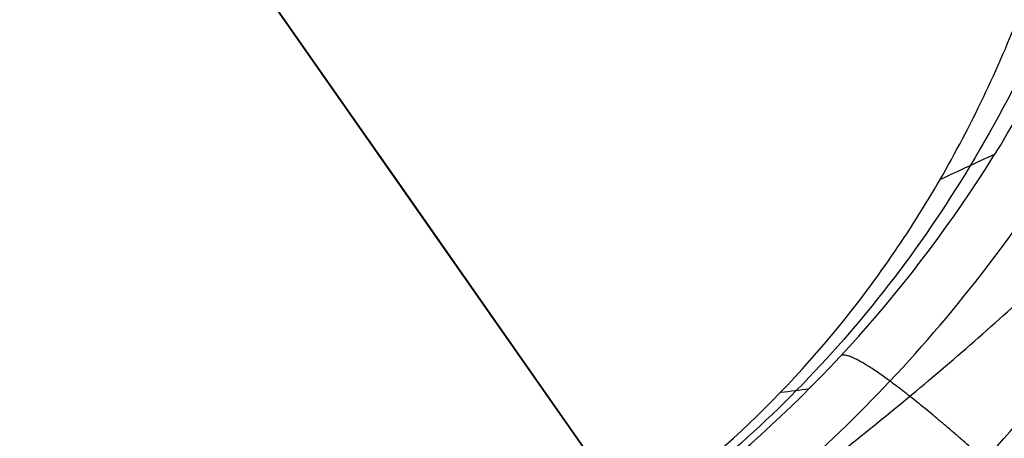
# Model space of a CAD drawing. Header units: millimetres. Extents: x -1437 to 1444, y -1373 to 1332.
# Tile 576 of 656: x 778.27 to 780.049, y -369.191 to -368.435. Entities that reach past the tile are written whole.
import ezdxf

# ---------------------------------------------------------------- set-up
doc = ezdxf.new("R2010")
doc.units = ezdxf.units.MM
doc.layers.add('Default', color=7, linetype='Continuous', true_color=0x000000)

msp = doc.modelspace()

# ---------------------------------------------------------------- linework, layer by layer
at = {"layer": 'Default'}
msp.add_line((1184.257236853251, -947.5630606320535, -1.38555742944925), (668.0384441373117, -210.3262207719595, -1.385557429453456), dxfattribs=at)
for points, degree, knots in [([(131.7520007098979, -2.218138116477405, 715.1900953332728), (131.7517039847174, -2.217921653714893, 712.0216694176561), (132.0220112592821, -2.415107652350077, 705.5161072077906), (133.700145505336, -3.639261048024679, 692.8089584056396), (137.9963265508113, -6.773134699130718, 677.4504775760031), (146.2518843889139, -12.79496183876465, 660.6265163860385), (157.296837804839, -20.85112342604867, 645.2932353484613), (170.8561486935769, -30.7408291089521, 631.3410762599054), (186.7038585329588, -42.29909004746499, 618.6587211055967), (204.6323159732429, -55.37426993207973, 607.1599704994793), (224.4335839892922, -69.81452340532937, 596.778449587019), (245.9042859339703, -85.47132968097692, 587.4554343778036), (268.8334129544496, -102.1906011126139, 579.1409255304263), (293.0114835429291, -119.8193629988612, 571.7862214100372), (318.2229802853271, -138.2002389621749, 565.3459172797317), (344.2553605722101, -157.1780214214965, 559.7728563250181), (380.2611216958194, -183.4240508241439, 553.3557773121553), (425.9846705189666, -216.7485574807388, 547.3694630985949), (480.2545371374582, -256.2914921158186, 543.0033075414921), (547.9679961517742, -305.6124660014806, 540.4049736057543), (611.784263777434, -352.0651003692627, 541.6877843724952), (671.4556014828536, -395.4545450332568, 546.8357026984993), (711.4410436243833, -424.5039139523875, 552.0963732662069), (748.0275865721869, -451.0544841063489, 558.6850582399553), (781.0755254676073, -475.0027535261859, 566.4055843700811), (810.4529019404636, -496.2509576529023, 575.061065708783), (832.4924511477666, -512.1509571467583, 583.1547443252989), (848.142695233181, -523.4095561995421, 590.0145564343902), (861.3451816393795, -532.8852957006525, 596.5221266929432), (875.5457376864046, -543.0359773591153, 604.8246694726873), (889.7822052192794, -553.1370869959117, 615.5394072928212), (900.8052621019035, -560.8784537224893, 626.3937933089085), (909.0506139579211, -566.5833358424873, 637.2926402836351), (914.8769066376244, -570.5205543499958, 648.0767802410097), (918.6306163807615, -572.9536763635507, 658.4703191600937), (920.7605244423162, -574.2222229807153, 668.1608291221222), (921.6155293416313, -574.6269502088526, 675.6583602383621), (921.9574115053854, -574.716752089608, 681.2146769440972), (922.1467318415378, -574.7050275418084, 686.4963729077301), (922.3050510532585, -574.642294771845, 693.0818184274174), (922.4648578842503, -574.5965524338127, 699.2136901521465), (922.5840356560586, -574.5515760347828, 703.5190835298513), (922.702183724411, -574.5034498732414, 707.2405269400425), (922.837045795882, -574.4410739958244, 710.8035509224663), (923.0872522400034, -574.3031981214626, 714.1149447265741), (923.3390258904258, -574.1579140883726, 716.2678422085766), (923.7024182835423, -573.9418683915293, 717.9287636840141), (924.2038480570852, -573.6429660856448, 719.1767103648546), (924.5986121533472, -573.413662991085, 719.9308557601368), (925.0383313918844, -573.1704870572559, 720.5929309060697), (925.6035531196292, -572.8815171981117, 721.2797663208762), (926.1821537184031, -572.6277671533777, 721.8002292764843), (926.6845728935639, -572.4918910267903, 722.1163492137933), (926.9332192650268, -572.4691842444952, 722.22855847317), (927.0058583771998, -572.4973404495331, 722.2396090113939), (926.9496794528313, -572.4578455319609, 722.2391317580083), (926.9727461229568, -572.4737982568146, 722.2407686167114), (927.0327339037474, -572.7885945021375, 722.076310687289), (926.9872433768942, -573.49040932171, 721.4970016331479), (926.8029513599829, -574.4450252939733, 720.2669890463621), (926.6140686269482, -575.1864816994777, 718.7410940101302), (926.465999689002, -575.7393625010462, 717.0546215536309), (926.3677368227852, -576.1062777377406, 715.1537069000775), (926.2952959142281, -576.3767717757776, 711.6194244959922), (926.2409361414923, -576.5797516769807, 705.6818946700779), (926.1974497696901, -576.7421301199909, 695.5305340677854), (926.153723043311, -576.905406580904, 669.6116377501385), (926.1428664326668, -576.9459463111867, 619.8719052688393), (926.1432286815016, -576.94459409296, 575.422816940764), (926.1432127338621, -576.9446536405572, 548.6144425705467)], 3, [0, 0, 0, 0, 9.388442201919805, 19.25512239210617, 38.03574428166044, 57.17843237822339, 77.31680741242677, 98.86539763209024, 122.0388003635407, 146.9159871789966, 173.4657413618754, 201.5966451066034, 231.1613037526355, 261.9872558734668, 293.8720136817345, 326.6022322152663, 359.9477944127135, 428.7861398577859, 497.1074358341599, 561.6566341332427, 680.0496786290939, 733.6395925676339, 783.3316339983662, 829.0004526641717, 870.5192212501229, 907.7632656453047, 940.6160900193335, 955.3633666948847, 968.9803796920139, 992.9340835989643, 1013.030376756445, 1029.9187314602, 1044.236715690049, 1056.78837615, 1067.808699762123, 1077.492048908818, 1086.225565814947, 1090.12584174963, 1094.026117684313, 1101.968393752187, 1109.910669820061, 1112.415567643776, 1114.920465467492, 1121.12979194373, 1123.174000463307, 1125.218208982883, 1128.030750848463, 1129.176917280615, 1130.323083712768, 1131.30349002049, 1132.283896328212, 1133.855097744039, 1134.468084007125, 1134.964815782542, 1135.358592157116, 1135.705934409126, 1136.102034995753, 1136.607468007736, 1138.013637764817, 1139.970894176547, 1142.520160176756, 1144.044662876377, 1146.007875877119, 1149.328219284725, 1154.965423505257, 1163.988959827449, 1179.845509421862, 1232.782354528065, 1313.202701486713, 1313.202701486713, 1313.202701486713, 1313.202701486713]), ([(129.7520007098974, -4.218138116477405, 715.1900953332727), (129.7517001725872, -4.217917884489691, 712.0067866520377), (130.0232944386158, -4.416040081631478, 705.4695647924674), (131.7098732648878, -5.646345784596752, 692.6978061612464), (136.0282420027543, -8.796389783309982, 677.2609584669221), (144.32126306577, -14.84551952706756, 660.3622510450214), (155.4057837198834, -22.93051138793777, 644.9752323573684), (169.0016528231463, -32.8468461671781, 630.9861865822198), (184.8811447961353, -44.42824685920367, 618.2788270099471), (202.8365474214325, -57.52303346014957, 606.763045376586), (222.6604958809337, -71.97977862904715, 596.3697823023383), (244.1503317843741, -87.65048605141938, 587.0385490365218), (267.0957075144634, -104.3815509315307, 578.7182042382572), (291.287702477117, -122.0204082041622, 571.3593000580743), (316.511250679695, -140.4100112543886, 564.9159404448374), (342.5541764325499, -159.3954206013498, 559.3406364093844), (378.5725343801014, -185.6505485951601, 552.9213284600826), (424.30924875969, -218.9845448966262, 546.9333302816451), (478.5922892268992, -258.5369538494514, 542.5661305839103), (546.3210637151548, -307.8689286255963, 539.9672092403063), (610.1537138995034, -354.3333443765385, 541.2502721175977), (669.8433444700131, -397.7359571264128, 546.3997378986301), (709.8429370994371, -426.7955176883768, 551.6622434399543), (746.4448272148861, -453.3571449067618, 558.2536547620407), (779.5098228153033, -477.317703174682, 565.978109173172), (808.906710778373, -498.5799578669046, 574.639251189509), (830.9662022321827, -514.4943007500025, 582.7401125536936), (846.635654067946, -525.76668654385, 589.6082707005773), (859.8586484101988, -535.2571182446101, 596.1259178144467), (874.087988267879, -545.4283575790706, 604.4449022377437), (888.3658262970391, -555.5588136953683, 615.19007749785), (899.4341192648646, -563.3319586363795, 626.0880132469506), (907.7249939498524, -569.0683592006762, 637.0458362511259), (913.5911784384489, -573.0325584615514, 647.902729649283), (917.3731464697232, -575.4840012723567, 658.3742087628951), (919.5182841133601, -576.7615861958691, 668.1350486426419), (920.3781501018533, -577.1685425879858, 675.6777422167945), (920.7214181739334, -577.2586810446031, 681.2575927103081), (920.9112031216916, -577.2468947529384, 686.5535594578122), (921.0692927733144, -577.184209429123, 693.1315945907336), (921.2292345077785, -577.1384315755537, 699.267615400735), (921.3486406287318, -577.093388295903, 703.5835412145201), (921.4677477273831, -577.0448001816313, 707.325488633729), (921.6026305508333, -576.9826146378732, 710.9179336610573), (921.8624584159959, -576.8394654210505, 714.360661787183), (922.130259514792, -576.6850706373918, 716.6747345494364), (922.5601821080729, -576.4295751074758, 718.6829487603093), (923.2041138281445, -576.0457326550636, 720.2908699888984), (923.7032351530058, -575.7557805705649, 721.242543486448), (924.2557788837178, -575.450496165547, 722.0737596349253), (924.9503109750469, -575.0946277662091, 722.918856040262), (925.6488736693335, -574.7914827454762, 723.5398274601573), (926.1612769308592, -574.6575269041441, 723.8578103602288), (926.320487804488, -574.6464946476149, 723.9220977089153), (925.9873820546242, -574.6820298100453, 723.782963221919), (925.1643568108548, -574.0557235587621, 723.8002244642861), (925.1217357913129, -573.7509350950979, 723.9490873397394), (925.1775132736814, -574.028911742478, 723.8155376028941), (925.1280689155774, -574.9231790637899, 723.0852839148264), (924.89354144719, -576.1174076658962, 721.5400928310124), (924.6654247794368, -577.0155116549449, 719.680228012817), (924.4921364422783, -577.6616853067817, 717.7160074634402), (924.3734308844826, -578.1051332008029, 715.3977981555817), (924.3010428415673, -578.3753651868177, 711.7363696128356), (924.2454951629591, -578.5827994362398, 705.7336815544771), (924.202146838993, -578.744651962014, 695.5537205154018), (924.158316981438, -578.9083065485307, 669.6146980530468), (924.1474988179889, -578.9486847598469, 619.8726913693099), (924.1478450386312, -578.9473783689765, 575.4226967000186), (924.1478321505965, -578.9474180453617, 548.6144425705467)], 3, [0, 0, 0, 0, 9.388442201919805, 19.25512239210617, 38.03574428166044, 57.17843237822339, 77.31680741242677, 98.86539763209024, 122.0388003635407, 146.9159871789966, 173.4657413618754, 201.5966451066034, 231.1613037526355, 261.9872558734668, 293.8720136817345, 326.6022322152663, 359.9477944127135, 428.7861398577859, 497.1074358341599, 561.6566341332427, 680.0496786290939, 733.6395925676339, 783.3316339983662, 829.0004526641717, 870.5192212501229, 907.7632656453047, 940.6160900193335, 955.3633666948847, 968.9803796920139, 992.9340835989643, 1013.030376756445, 1029.9187314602, 1044.236715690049, 1056.78837615, 1067.808699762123, 1077.492048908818, 1086.225565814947, 1090.12584174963, 1094.026117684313, 1101.968393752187, 1109.910669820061, 1112.415567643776, 1114.920465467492, 1121.12979194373, 1123.174000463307, 1125.218208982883, 1128.030750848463, 1129.176917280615, 1130.323083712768, 1131.30349002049, 1132.283896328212, 1133.855097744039, 1134.468084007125, 1134.964815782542, 1135.358592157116, 1135.705934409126, 1136.102034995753, 1136.607468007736, 1138.013637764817, 1139.970894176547, 1142.520160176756, 1144.044662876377, 1146.007875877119, 1149.328219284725, 1154.965423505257, 1163.988959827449, 1179.845509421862, 1232.782354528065, 1313.202701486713, 1313.202701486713, 1313.202701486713, 1313.202701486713]), ([(133.7520007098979, -4.218138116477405, 715.1900953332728), (133.7517283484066, -4.217939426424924, 712.1168207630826), (134.0138073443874, -4.409122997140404, 705.8136616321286), (135.6379587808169, -5.593897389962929, 693.5195271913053), (139.7923249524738, -8.624323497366, 678.6619148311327), (147.8084972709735, -14.47153676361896, 662.3155571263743), (158.600698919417, -22.34334247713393, 647.3255363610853), (171.9265655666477, -32.06278250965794, 633.6089109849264), (187.571420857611, -43.47309565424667, 621.0861440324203), (205.3279926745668, -56.42292054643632, 609.6960301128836), (224.984680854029, -70.75773864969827, 599.3893560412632), (246.3335158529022, -86.32567825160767, 590.1186776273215), (269.1592631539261, -102.9695689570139, 581.8412937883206), (293.248859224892, -120.5338230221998, 574.5132711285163), (318.3839063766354, -138.8589630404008, 568.0923440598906), (344.3495241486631, -157.7880761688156, 562.5334779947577), (380.2757311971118, -183.9761168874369, 556.1304668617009), (425.9165385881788, -217.2403219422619, 550.1547189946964), (480.1043303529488, -256.7234567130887, 545.7950447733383), (547.7236501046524, -305.9758649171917, 543.2003020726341), (611.440279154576, -352.355969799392, 544.4815255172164), (671.0022614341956, -395.6658982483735, 549.6201627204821), (710.9041121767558, -424.6545377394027, 554.8699737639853), (747.4011652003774, -451.1401638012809, 561.4427384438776), (780.3510335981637, -475.017361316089, 569.1406519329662), (809.6178681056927, -496.1856023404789, 577.7640303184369), (831.5461472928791, -512.0053087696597, 585.8175944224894), (847.0905032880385, -523.187722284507, 592.6313775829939), (860.1810035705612, -532.5830819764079, 599.0839138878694), (874.2245647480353, -542.6214759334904, 607.2967818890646), (888.2349621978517, -552.562063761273, 617.8452111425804), (899.0104221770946, -560.1293767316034, 628.4612572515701), (907.0060591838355, -565.6612806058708, 639.0366508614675), (912.6128721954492, -569.4499981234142, 649.4206319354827), (916.2103924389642, -571.7818220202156, 659.3836355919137), (918.255441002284, -572.9999830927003, 668.6827992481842), (919.082866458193, -573.3920317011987, 675.9253045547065), (919.4166249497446, -573.479851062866, 681.3443146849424), (919.6030372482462, -573.4684795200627, 686.5379386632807), (919.762062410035, -573.4057091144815, 693.1430111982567), (919.9216148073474, -573.359982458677, 699.2672362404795), (920.0409564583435, -573.3149731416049, 703.5795231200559), (920.1596480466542, -573.2665777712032, 707.3121066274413), (920.2944684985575, -573.2043449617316, 710.891868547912), (920.5505836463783, -573.0632346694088, 714.2844991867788), (920.8126373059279, -572.9120934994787, 716.5395656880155), (921.2180912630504, -572.6711426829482, 718.422587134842), (921.8151504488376, -572.3151492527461, 719.9137365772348), (922.2928133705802, -572.0378736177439, 720.8260238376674), (922.8368176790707, -571.7360861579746, 721.6486768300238), (923.5729716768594, -571.3626084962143, 722.5387221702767), (924.3585397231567, -571.0072089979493, 723.2678032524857), (925.3235739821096, -570.7358615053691, 723.8872308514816), (926.0718431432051, -570.6463888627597, 724.2501335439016), (927.214497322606, -570.7289505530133, 724.6186746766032), (928.6631711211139, -571.8330683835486, 724.5888002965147), (929.039379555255, -572.8784173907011, 724.175791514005), (929.1955610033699, -573.9405415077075, 723.5650565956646), (929.0919759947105, -575.0302410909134, 722.6130462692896), (928.8635198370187, -576.2354695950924, 721.0449074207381), (928.6453507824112, -577.0800165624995, 719.2847343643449), (928.4830088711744, -577.6889242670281, 717.4336764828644), (928.3729537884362, -578.0992479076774, 715.2941967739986), (928.3005586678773, -578.369767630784, 711.6865126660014), (928.2455113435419, -578.5752492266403, 705.7116733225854), (928.2021058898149, -578.7373463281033, 695.5438444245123), (928.1583192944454, -578.9008388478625, 669.6133994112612), (928.147484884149, -578.9412978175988, 619.8723550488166), (928.1478377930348, -578.9399789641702, 575.4227482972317), (928.147823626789, -578.9400320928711, 548.6144425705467)], 3, [0, 0, 0, 0, 9.388442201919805, 19.25512239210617, 38.03574428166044, 57.17843237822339, 77.31680741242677, 98.86539763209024, 122.0388003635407, 146.9159871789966, 173.4657413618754, 201.5966451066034, 231.1613037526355, 261.9872558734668, 293.8720136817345, 326.6022322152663, 359.9477944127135, 428.7861398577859, 497.1074358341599, 561.6566341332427, 680.0496786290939, 733.6395925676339, 783.3316339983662, 829.0004526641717, 870.5192212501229, 907.7632656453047, 940.6160900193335, 955.3633666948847, 968.9803796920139, 992.9340835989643, 1013.030376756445, 1029.9187314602, 1044.236715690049, 1056.78837615, 1067.808699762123, 1077.492048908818, 1086.225565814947, 1090.12584174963, 1094.026117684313, 1101.968393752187, 1109.910669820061, 1112.415567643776, 1114.920465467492, 1121.12979194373, 1123.174000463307, 1125.218208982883, 1128.030750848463, 1129.176917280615, 1130.323083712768, 1131.30349002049, 1132.283896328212, 1133.855097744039, 1134.468084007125, 1134.964815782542, 1135.358592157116, 1135.705934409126, 1136.102034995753, 1136.607468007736, 1138.013637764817, 1139.970894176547, 1142.520160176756, 1144.044662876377, 1146.007875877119, 1149.328219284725, 1154.965423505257, 1163.988959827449, 1179.845509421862, 1232.782354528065, 1313.202701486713, 1313.202701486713, 1313.202701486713, 1313.202701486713]), ([(131.7520007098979, -6.218138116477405, 715.1900953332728), (131.7517245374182, -6.217936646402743, 712.1019379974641), (132.0150905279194, -6.410059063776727, 705.7671192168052), (133.6476865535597, -7.600993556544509, 693.4083749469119), (137.8242404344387, -10.64760459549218, 678.4723957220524), (145.8778760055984, -16.52214450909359, 662.051291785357), (156.7096449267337, -24.42281039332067, 647.0075333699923), (170.0720698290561, -34.16891467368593, 633.2540213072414), (185.7487072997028, -45.60240749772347, 620.7062499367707), (203.5322243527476, -58.5718833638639, 609.29910498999), (223.2115930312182, -72.92324130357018, 598.9806887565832), (244.5795620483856, -88.5051336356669, 589.7017922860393), (267.4215581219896, -105.1608723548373, 581.4185724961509), (291.5250786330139, -122.7352788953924, 574.0863497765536), (316.6721773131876, -141.0692051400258, 567.6623672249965), (342.6483406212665, -160.0060058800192, 562.1012580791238), (378.5871445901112, -186.2032287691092, 555.6960180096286), (424.2411176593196, -219.4770289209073, 549.7185861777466), (478.4420834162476, -258.9697623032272, 545.3578678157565), (546.0767188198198, -308.2333255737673, 542.7625377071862), (609.8097305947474, -354.6253559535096, 544.044013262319), (669.3900058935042, -397.9485859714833, 549.1841979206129), (709.3060072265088, -426.9475059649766, 554.4358439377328), (745.8184075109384, -453.4442698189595, 561.0113349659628), (778.7853326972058, -477.3338285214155, 568.713176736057), (808.0716787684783, -498.5161838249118, 577.3422157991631), (830.0199002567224, -514.3502809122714, 585.402962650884), (845.583464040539, -525.54651436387, 592.2250918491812), (858.6944722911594, -534.9565940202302, 598.6877050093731), (872.7668173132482, -545.01557508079, 606.9170146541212), (886.8185852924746, -554.9855380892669, 617.4958813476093), (897.6392813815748, -562.5846506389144, 628.1554771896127), (905.6804412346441, -568.1480879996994, 638.7898468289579), (911.3271460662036, -571.9637958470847, 649.2465813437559), (914.9529246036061, -574.3139455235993, 659.2875251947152), (917.013202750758, -575.5411464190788, 668.6570187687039), (917.8454892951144, -575.9354235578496, 675.9446865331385), (918.1806336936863, -576.0235783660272, 681.3872304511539), (918.3675106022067, -576.0121437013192, 686.5951252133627), (918.5263062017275, -575.9494188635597, 693.192787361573), (918.6859935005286, -575.9036549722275, 699.3211614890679), (918.8055634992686, -575.8585775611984, 703.6439808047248), (918.9252141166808, -575.8097191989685, 707.3970683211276), (919.0600553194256, -575.7476757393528, 711.006251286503), (919.3257918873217, -575.6012912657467, 714.5302162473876), (919.6038729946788, -575.4410388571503, 716.9464580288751), (920.0758571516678, -575.1606379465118, 719.176772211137), (920.8154182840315, -574.719704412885, 721.0278962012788), (921.3974384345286, -574.381779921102, 722.1377115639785), (922.054267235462, -574.017884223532, 723.129505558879), (922.9197315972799, -573.5775084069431, 724.1778118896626), (923.8252617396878, -573.1727144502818, 725.0074014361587), (924.8002800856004, -572.903287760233, 725.6286919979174), (925.4591137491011, -572.8254898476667, 725.9436727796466), (926.1960230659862, -572.9154300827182, 726.1620288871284), (926.8778505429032, -573.4327346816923, 726.149893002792), (927.1883712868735, -574.1573420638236, 725.8841102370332), (927.3403424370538, -575.1826470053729, 725.3042835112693), (927.2328035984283, -576.4648002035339, 724.2013285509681), (926.9541119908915, -577.909642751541, 722.3180112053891), (926.6967090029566, -578.9108385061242, 720.2238683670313), (926.5091476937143, -579.6130401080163, 718.0950623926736), (926.378649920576, -580.0998974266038, 715.5382880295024), (926.306307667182, -580.370156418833, 711.8034577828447), (926.2500724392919, -580.5800943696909, 705.7634602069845), (926.20680503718, -580.7416688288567, 695.5670308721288), (926.1629153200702, -580.9055476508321, 669.6164597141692), (926.1521193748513, -580.9458605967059, 619.8731411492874), (926.1524562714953, -580.9446013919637, 575.4226280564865), (926.1524451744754, -580.9446429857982, 548.6144425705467)], 3, [0, 0, 0, 0, 9.388442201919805, 19.25512239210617, 38.03574428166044, 57.17843237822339, 77.31680741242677, 98.86539763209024, 122.0388003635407, 146.9159871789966, 173.4657413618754, 201.5966451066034, 231.1613037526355, 261.9872558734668, 293.8720136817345, 326.6022322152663, 359.9477944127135, 428.7861398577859, 497.1074358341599, 561.6566341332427, 680.0496786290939, 733.6395925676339, 783.3316339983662, 829.0004526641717, 870.5192212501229, 907.7632656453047, 940.6160900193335, 955.3633666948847, 968.9803796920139, 992.9340835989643, 1013.030376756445, 1029.9187314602, 1044.236715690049, 1056.78837615, 1067.808699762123, 1077.492048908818, 1086.225565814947, 1090.12584174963, 1094.026117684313, 1101.968393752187, 1109.910669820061, 1112.415567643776, 1114.920465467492, 1121.12979194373, 1123.174000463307, 1125.218208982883, 1128.030750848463, 1129.176917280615, 1130.323083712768, 1131.30349002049, 1132.283896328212, 1133.855097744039, 1134.468084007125, 1134.964815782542, 1135.358592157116, 1135.705934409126, 1136.102034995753, 1136.607468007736, 1138.013637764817, 1139.970894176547, 1142.520160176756, 1144.044662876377, 1146.007875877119, 1149.328219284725, 1154.965423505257, 1163.988959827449, 1179.845509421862, 1232.782354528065, 1313.202701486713, 1313.202701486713, 1313.202701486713, 1313.202701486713]), ([(668.0384322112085, -210.3262291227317, 12.42448758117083), (680.2187577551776, -227.7215367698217, -4.595391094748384), (717.4311198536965, -280.8662975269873, -51.46220743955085), (803.0397032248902, -403.128025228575, -128.8701520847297), (878.9976087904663, -511.6071566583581, -153.7300750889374), (926.1478285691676, -578.9446490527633, -153.7300750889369)], 3, [2.415480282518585, 2.415480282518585, 2.415480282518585, 2.415480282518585, 70.39614350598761, 198.6360556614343, 404.9955273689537, 404.9955273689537, 404.9955273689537, 404.9955273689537]), ([(668.7174759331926, -211.2960040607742, 12.00910117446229), (680.7352640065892, -228.4591841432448, -4.73286073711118), (717.7646268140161, -281.3425948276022, -51.29519824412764), (803.1186139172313, -403.2407213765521, -128.472123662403), (879.0272338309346, -511.6494656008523, -153.3146886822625), (926.1478285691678, -578.9446490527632, -153.3146886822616)], 3, [2.408267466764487, 2.408267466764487, 2.408267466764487, 2.408267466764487, 69.36707553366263, 197.5378925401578, 403.7861785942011, 403.7861785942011, 403.7861785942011, 403.7861785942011]), ([(772.21705976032, -368.5499216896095, 29.08932030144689), (772.0568178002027, -368.1690762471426, 29.30989388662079), (771.7952472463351, -367.3941680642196, 29.73915832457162), (771.5836509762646, -366.2059454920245, 30.34306861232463), (771.6625298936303, -364.6354239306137, 31.04555971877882), (772.4115291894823, -362.8249937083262, 31.67223661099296), (773.8083411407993, -361.3796995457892, 31.91135897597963), (775.645696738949, -360.5609055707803, 31.6719806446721), (777.6089743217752, -360.4794333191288, 31.04283505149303), (779.1116937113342, -360.9452035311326, 30.33868161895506), (780.1506989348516, -361.5488278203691, 29.73708184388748), (780.7867948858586, -362.0579649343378, 29.30923034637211), (781.0888739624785, -362.3377948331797, 29.08930156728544)], 5, [1.361200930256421e-11, 1.361200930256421e-11, 1.361200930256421e-11, 1.361200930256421e-11, 1.361200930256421e-11, 1.361200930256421e-11, 0.124936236, 0.249872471, 0.374808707, 0.4997449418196, 0.624808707, 0.749872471, 0.874936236, 0.9999999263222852, 0.9999999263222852, 0.9999999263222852, 0.9999999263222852, 0.9999999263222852, 0.9999999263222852]), ([(772.5864988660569, -368.6695074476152, 29.31511350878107), (772.4088135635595, -368.2730094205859, 29.53090685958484), (772.1267566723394, -367.4735509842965, 29.94587676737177), (771.9157747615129, -366.2712084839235, 30.51551784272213), (772.0177046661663, -364.7540153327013, 31.1445020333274), (772.7610146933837, -363.0782766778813, 31.67513245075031), (774.0739149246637, -361.7604302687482, 31.86941967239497), (775.764984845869, -360.9744623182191, 31.67540472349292), (777.6062235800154, -360.8557969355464, 31.13908519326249), (779.0681935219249, -361.2830169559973, 30.50752547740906), (780.1155797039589, -361.8900714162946, 29.94185357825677), (780.7650169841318, -362.4253367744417, 29.52959932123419), (781.074892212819, -362.7258608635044, 29.31510253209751)], 5, [-7.407705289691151e-11, -7.407705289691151e-11, -7.407705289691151e-11, -7.407705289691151e-11, -7.407705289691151e-11, -7.407705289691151e-11, 0.124936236, 0.249872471, 0.374808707, 0.4997449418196, 0.624808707, 0.749872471, 0.874936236, 0.9999998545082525, 0.9999998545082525, 0.9999998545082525, 0.9999998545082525, 0.9999998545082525, 0.9999998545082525]), ([(780.8666065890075, -363.5840686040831, 29.3516520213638), (780.3424428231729, -363.0091176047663, 29.72799637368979), (779.4868954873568, -362.3818396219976, 30.21795196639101), (778.3524564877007, -361.9321827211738, 30.71496359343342), (777.2483023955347, -361.7158452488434, 31.11028551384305), (775.950655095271, -361.844697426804, 31.42182489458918), (774.5995964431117, -362.5129513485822, 31.53280056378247), (773.5165834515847, -363.5482012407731, 31.42216509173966), (772.9497836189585, -364.7031529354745, 31.11929387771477), (772.7721511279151, -365.8077242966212, 30.72768066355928), (772.8031927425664, -367.0331133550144, 30.22942051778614), (773.0988416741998, -368.0698858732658, 29.73249339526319), (773.4641821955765, -368.767336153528, 29.35163836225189)], 3, [0, 0, 0, 0, 1.582971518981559, 2.374457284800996, 3.165943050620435, 4.748914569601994, 6.33188610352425, 7.913243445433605, 9.494600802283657, 10.28527947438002, 11.07595814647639, 12.65731550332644, 12.65731550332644, 12.65731550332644, 12.65731550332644]), ([(779.6477607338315, -369.7208691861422, 25.09471730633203), (780.0257107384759, -369.4562257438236, 25.09471730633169), (780.3504086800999, -369.0914394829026, 25.15387657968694), (780.7097337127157, -368.4217444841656, 25.3437355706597), (780.8081477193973, -368.1782489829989, 25.42365416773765), (780.9174852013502, -367.7873709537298, 25.56764765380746), (780.9475508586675, -367.6528142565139, 25.61964610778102), (780.9823184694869, -367.445247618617, 25.70336336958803), (780.9971198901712, -367.3400320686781, 25.74664997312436), (781.0097071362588, -367.2149261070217, 25.79956769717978), (781.0140815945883, -367.1608213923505, 25.82275441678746), (781.0167693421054, -367.1246450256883, 25.83832388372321), (781.0181267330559, -367.1044171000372, 25.84706993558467), (781.0348986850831, -366.8305922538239, 25.96590506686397), (781.0286459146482, -366.550659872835, 26.09437428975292), (780.9750328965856, -366.10429375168, 26.31408724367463), (780.9497729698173, -365.9511218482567, 26.3917913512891), (780.8992948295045, -365.7159036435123, 26.51491761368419), (780.8709079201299, -365.5969321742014, 26.57811862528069), (780.831946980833, -365.4560201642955, 26.65463791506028), (780.8109639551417, -365.3850722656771, 26.69357923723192), (780.8000915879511, -365.3494799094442, 26.71321836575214), (780.7953498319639, -365.3342011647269, 26.72167101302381), (780.7921703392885, -365.3240098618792, 26.72731405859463), (780.7898573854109, -365.3166464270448, 26.73139592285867), (780.7317439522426, -365.1323031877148, 26.83364674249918), (780.6496457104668, -364.9046495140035, 26.96182771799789), (780.4042342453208, -364.376056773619, 27.27963867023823), (780.2407456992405, -364.0750088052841, 27.46976300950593), (780.0156718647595, -363.7535700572, 27.68727624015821)], 3, [0, 0, 0, 0, 1.527211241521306, 1.527211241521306, 2.290816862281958, 2.290816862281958, 2.672619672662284, 2.672619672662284, 2.863521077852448, 2.95897178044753, 3.006697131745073, 3.006697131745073, 3.054422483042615, 3.054422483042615, 3.818028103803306, 3.818028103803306, 4.199830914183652, 4.199830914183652, 4.390732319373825, 4.486183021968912, 4.533908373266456, 4.557771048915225, 4.569702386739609, 4.569702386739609, 4.581633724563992, 4.581633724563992, 5.345239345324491, 5.345239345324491, 6.10884496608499, 6.10884496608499, 6.10884496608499, 6.10884496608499]), ([(775.75524156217, -369.2583760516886, 26.56179928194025), (775.9407882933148, -369.3762109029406, 26.45308646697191), (776.3254039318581, -369.5845787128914, 26.24462378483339), (776.9224849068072, -369.7997230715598, 25.97121634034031), (777.5080000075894, -369.9097486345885, 25.74898651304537), (778.0569967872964, -369.9210869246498, 25.581397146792), (778.5673173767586, -369.8431387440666, 25.46398577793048), (779.0387098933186, -369.6808223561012, 25.39387414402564), (779.4719688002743, -369.4326746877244, 25.37086305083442), (779.8615081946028, -369.0931438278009, 25.39869089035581), (780.1810341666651, -368.6749017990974, 25.48001972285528), (780.4078913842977, -368.2221280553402, 25.60371995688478), (780.5474716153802, -367.7853899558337, 25.74744766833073), (780.6221183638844, -367.3864459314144, 25.89545946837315), (780.6521720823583, -367.0257494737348, 26.04138560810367), (780.6514686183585, -366.7011978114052, 26.1818324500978), (780.6294849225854, -366.4077804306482, 26.31593366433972), (780.5929779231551, -366.1438377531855, 26.44221165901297), (780.5605736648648, -365.9773891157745, 26.52504852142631), (780.5434110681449, -365.8997951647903, 26.56437184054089)], 3, [0.2266808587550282, 0.2266808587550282, 0.2266808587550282, 0.2266808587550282, 0.265132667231, 0.3030509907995, 0.3376113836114, 0.3695740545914, 0.399720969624, 0.4289494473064, 0.45819563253, 0.4887049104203, 0.5210056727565, 0.5515720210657, 0.5782125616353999, 0.6018065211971, 0.6229347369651, 0.6417466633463, 0.6587230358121, 0.6744953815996, 0.6884092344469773, 0.6884092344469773, 0.6884092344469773, 0.6884092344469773]), ([(776.2469711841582, -369.3030919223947, 26.56992054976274), (776.7480117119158, -369.5796813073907, 26.31513597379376), (777.3025127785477, -369.7567524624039, 26.08961985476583), (778.1317795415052, -369.7911805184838, 25.84752300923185), (778.4067664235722, -369.7637322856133, 25.78319501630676), (778.9283426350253, -369.6229908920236, 25.69606070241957), (779.1745995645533, -369.5095184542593, 25.67336370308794), (779.611818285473, -369.2032104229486, 25.67343250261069), (779.802483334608, -369.0105605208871, 25.69620312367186), (780.1130686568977, -368.5683063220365, 25.7834575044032), (780.2328047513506, -368.3192161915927, 25.84784848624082), (780.4837235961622, -367.5283121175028, 26.08999974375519), (780.5067151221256, -366.9475708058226, 26.31526632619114), (780.4182517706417, -366.3823332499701, 26.5699216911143)], 3, [0, 0, 0, 0, 1.508016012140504, 1.508016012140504, 2.262024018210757, 2.262024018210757, 3.016032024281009, 3.016032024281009, 3.770040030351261, 3.770040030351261, 4.524048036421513, 4.524048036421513, 6.03206404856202, 6.03206404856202, 6.03206404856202, 6.03206404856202]), ([(780.2885841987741, -366.4481147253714, 26.80397907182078), (780.3146956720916, -366.5794641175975, 26.74545229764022), (780.3737242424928, -366.9736945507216, 26.57508810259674), (780.3715912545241, -367.5794934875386, 26.3387225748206), (780.2374733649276, -368.2033527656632, 26.1314405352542), (780.0006513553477, -368.7162291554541, 25.9956961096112), (779.6843221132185, -369.1211217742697, 25.92396315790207), (779.3020704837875, -369.4260115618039, 25.90939948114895), (778.8521813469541, -369.6370723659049, 25.95005999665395), (778.3289116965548, -369.7460540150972, 26.05074451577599), (777.7328982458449, -369.7334781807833, 26.21889733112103), (777.0720195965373, -369.5744809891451, 26.46208583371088), (776.5974890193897, -369.3514255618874, 26.67929349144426), (776.3578480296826, -369.2065992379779, 26.80157224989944), (776.3531513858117, -369.2037484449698, 26.80397359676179)], 3, [0.08377424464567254, 0.08377424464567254, 0.08377424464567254, 0.08377424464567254, 0.1, 0.1333333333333, 0.1666666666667, 0.2, 0.2333333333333, 0.2666666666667, 0.3, 0.3333333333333, 0.3666666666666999, 0.4, 0.4333333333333, 0.433999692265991, 0.433999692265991, 0.433999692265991, 0.433999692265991]), ([(779.3781351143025, -369.33580142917, 26.22407849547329), (779.5461957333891, -369.2181809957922, 26.22411822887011), (779.6957274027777, -369.0703300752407, 26.23915768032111), (779.8845866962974, -368.8079761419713, 26.28547663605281), (779.9416309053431, -368.7137743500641, 26.30485346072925), (780.0173778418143, -368.5630462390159, 26.33975858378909), (780.0527966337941, -368.4853268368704, 26.3586687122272), (780.0843567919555, -368.4042143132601, 26.37973056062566), (780.1045200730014, -368.3494013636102, 26.39424452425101), (780.1136351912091, -368.3232420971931, 26.40129406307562), (780.2011658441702, -368.0554046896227, 26.47484857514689), (780.2488724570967, -367.7853557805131, 26.55913940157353), (780.2671895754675, -367.1991672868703, 26.76335420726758), (780.2383832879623, -366.8702390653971, 26.88766182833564), (780.1570962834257, -366.5155899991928, 27.03427848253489)], 3, [-2.789402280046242, -2.789402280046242, -2.789402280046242, -2.789402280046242, -2.092051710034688, -2.092051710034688, -1.743376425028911, -1.743376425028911, -1.569038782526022, -1.481869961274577, -1.481869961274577, -1.394701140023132, -1.394701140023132, -0.6973505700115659, -0.6973505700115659, 0, 0, 0, 0]), ([(773.9145007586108, -368.0256560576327, 27.68727624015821), (774.1395241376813, -368.3470227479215, 27.4698117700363), (774.3664618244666, -368.6035899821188, 27.27971068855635), (774.6760386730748, -368.9121467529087, 27.04135025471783), (774.774224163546, -369.0022764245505, 26.96951357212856), (774.9109466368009, -369.1207178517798, 26.87276065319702), (774.9547694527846, -369.1574030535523, 26.84233808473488), (775.0175646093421, -369.2084976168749, 26.7993589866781), (775.0482281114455, -369.2330612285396, 26.77853286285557), (775.0826564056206, -369.2600502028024, 26.75537531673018), (775.0995269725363, -369.2731338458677, 26.74407865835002), (775.106682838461, -369.2786537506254, 26.73929738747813), (775.1114368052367, -369.2823143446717, 26.7361232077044), (775.1119238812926, -369.2826912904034, 26.73579735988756), (775.3876495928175, -369.4942449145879, 26.55195477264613), (775.6614727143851, -369.66338052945, 26.38742142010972), (776.0625740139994, -369.8664370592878, 26.16769924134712), (776.194696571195, -369.9256885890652, 26.09891482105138), (776.3891385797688, -370.0029441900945, 26.00228077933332), (776.4854270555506, -370.0386663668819, 25.95559545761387), (776.5958620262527, -370.0754784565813, 25.90391592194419), (776.6427569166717, -370.090236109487, 25.88235520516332), (776.6739207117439, -370.099850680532, 25.86811088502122), (776.6874571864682, -370.1039550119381, 25.86195498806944), (777.2641872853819, -370.2747539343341, 25.60142821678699), (777.8129749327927, -370.3106961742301, 25.40705677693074), (778.8159116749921, -370.1658975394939, 25.15389432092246), (779.2698107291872, -369.9855126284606, 25.09471730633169), (779.6477607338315, -369.7208691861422, 25.09471730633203)], 3, [0, 0, 0, 0, 0.7648199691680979, 0.7648199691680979, 1.147229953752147, 1.147229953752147, 1.338434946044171, 1.338434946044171, 1.434037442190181, 1.481838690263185, 1.505739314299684, 1.517689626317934, 1.517689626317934, 1.529639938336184, 1.529639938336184, 2.29445990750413, 2.29445990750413, 2.676869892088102, 2.676869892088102, 2.868074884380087, 2.963677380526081, 3.011478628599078, 3.011478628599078, 3.059279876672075, 3.059279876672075, 4.588919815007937, 4.588919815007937, 6.1185597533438, 6.1185597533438, 6.1185597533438, 6.1185597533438]), ([(780.075189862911, -370.3313012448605, 25.38077276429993), (779.687950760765, -370.6023125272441, 25.38082728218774), (779.2453820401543, -370.7683661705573, 25.43829379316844), (778.7340479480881, -370.8298852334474, 25.55676195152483), (778.7157788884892, -370.8319543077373, 25.56104610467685), (778.6819587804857, -370.8355076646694, 25.56908768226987), (778.6311725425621, -370.8404577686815, 25.5813175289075), (778.5122787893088, -370.8493484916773, 25.61102619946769), (778.2729211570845, -370.8564918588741, 25.67513298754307), (777.7879253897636, -370.8282262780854, 25.82210435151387), (777.3614481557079, -370.7310518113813, 25.98023601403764), (776.494138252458, -370.4394404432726, 26.33937428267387), (775.939979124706, -370.1314997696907, 26.6174320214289), (775.397674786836, -369.6983253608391, 26.942207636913), (775.383984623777, -369.6872768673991, 26.95045165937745), (775.3540284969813, -369.662895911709, 26.96857279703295), (775.3092618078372, -369.6261185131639, 26.99578993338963), (775.2059787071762, -369.538862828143, 27.05954459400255), (775.0041025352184, -369.3585844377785, 27.18804595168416), (774.6191103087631, -368.9749595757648, 27.44901681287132), (774.3212771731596, -368.6065929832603, 27.67950865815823), (774.1370151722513, -368.343439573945, 27.83619323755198)], 3, [-6.293257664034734, -6.293257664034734, -6.293257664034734, -6.293257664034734, -4.719943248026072, -4.719943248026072, -4.670777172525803, -4.670777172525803, -4.621611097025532, -4.523278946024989, -4.326614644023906, -3.93328604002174, -3.146628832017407, -3.146628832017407, -1.573314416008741, -1.573314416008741, -1.52414834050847, -1.52414834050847, -1.474982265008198, -1.376650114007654, -1.17998581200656, -0.7866572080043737, 0, 0, 0, 0]), ([(779.3781351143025, -369.33580142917, 26.22407849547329), (779.0419441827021, -369.5710745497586, 26.22405897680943), (778.6167021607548, -369.6952816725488, 26.28592831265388), (778.1141781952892, -369.6786142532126, 26.41720567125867), (778.0808703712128, -369.6769112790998, 26.42611622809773), (778.0171480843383, -369.6723802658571, 26.44361366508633), (777.9207329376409, -369.6637248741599, 26.47072489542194), (777.8219570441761, -369.6493887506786, 26.50045270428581), (777.6216389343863, -369.6128651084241, 26.56341858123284), (777.4843978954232, -369.578045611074, 26.61009094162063), (777.0649159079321, -369.4399985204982, 26.76386702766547), (776.766607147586, -369.3006508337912, 26.88791437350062), (776.4615717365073, -369.1032340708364, 27.03427358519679)], 3, [0, 0, 0, 0, 1.402157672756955, 1.402157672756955, 1.489792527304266, 1.489792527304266, 1.577427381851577, 1.752697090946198, 1.752697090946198, 2.103236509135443, 2.103236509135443, 2.804315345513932, 2.804315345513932, 2.804315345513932, 2.804315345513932])]:
    msp.add_open_spline(points, degree=degree, knots=knots, dxfattribs=at)
for points, degree in [([(131.7520007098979, -4.218138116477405, 715.1900953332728), (131.7520007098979, -4.218138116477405, 590), (545.2296898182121, -305.8451851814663, 510), (917.3775072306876, -576.226401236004, 590), (920.8604670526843, -575.1639335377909, 703.961257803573), (920.8604670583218, -575.163933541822, 721.161257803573), (928.3562721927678, -570.6983175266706, 725.711257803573), (926.1478289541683, -578.9446483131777, 721.161257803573), (926.1478289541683, -578.9446483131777, 704.7612578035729), (926.1478289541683, -578.9446483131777, 548.6144425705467)], 3), ([(878.0038762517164, -145.2625419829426, -35.9726644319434), (706.5451504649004, -265.3192342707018, -35.9726644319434), (535.0864246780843, -385.3759265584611, -35.9726644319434)], 2), ([(876.7468124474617, -146.418036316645, -35.62381762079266), (706.6743241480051, -265.5040746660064, -35.62381762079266), (536.6018358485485, -384.5901130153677, -35.62381762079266)], 2), ([(1052.626942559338, -194.5110236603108, -108.0505632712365), (787.1340559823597, -380.4111441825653, -108.0505632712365), (521.6411694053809, -566.3112647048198, -108.0505632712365)], 2), ([(1051.773179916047, -195.2917116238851, -107.663129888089), (787.2200492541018, -380.5338079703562, -107.663129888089), (522.6669185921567, -565.7759043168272, -107.663129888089)], 2), ([(559.5171199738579, -329.9540827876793, -14.63062607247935), (797.1223545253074, -669.289524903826, -14.63062607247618), (1034.727589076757, -1008.624967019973, -14.630626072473)], 2), ([(560.3392724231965, -330.9291279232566, -15.02656055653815), (797.215559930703, -669.223525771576, -15.026560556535), (1034.091847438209, -1007.517923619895, -15.02656055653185)], 2), ([(789.1777598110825, -369.0517464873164, 19.712938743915), (780.7611127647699, -357.0315287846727, 19.71293874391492), (772.3444657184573, -345.0113110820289, 19.71293874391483)], 2), ([(789.1146946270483, -369.095905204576, 15.43302898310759), (780.6980475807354, -357.0756875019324, 15.4330289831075), (772.2814005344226, -345.0554697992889, 15.43302898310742)], 2), ([(772.2241320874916, -345.0955695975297, 16.90042661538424), (780.6407791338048, -357.1157873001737, 16.90042661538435), (789.057426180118, -369.1360050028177, 16.90042661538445)], 2), ([(772.1668636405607, -345.1356693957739, 18.36782424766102), (780.5835106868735, -357.1558870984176, 18.36782424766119), (789.0001577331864, -369.1761048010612, 18.36782424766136)], 2), ([(775.8727045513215, -351.3402618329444, 18.36782424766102), (783.118280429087, -361.6880165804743, 18.36782424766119), (790.3638563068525, -372.0357713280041, 18.36782424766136)], 2), ([(776.0942029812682, -351.4694314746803, 19.71293874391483), (783.3725978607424, -361.8640566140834, 19.71293874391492), (790.6509927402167, -372.2586817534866, 19.712938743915)], 2), ([(789.6947740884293, -373.7984818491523, 21.48317148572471), (782.2119376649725, -363.1118839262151, 21.48317148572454), (774.7291012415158, -352.425286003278, 21.48317148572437)], 2), ([(774.172856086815, -353.7549963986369, 21.31821215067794), (781.4267158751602, -364.1145817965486, 21.31821215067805), (788.6805756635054, -374.4741671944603, 21.31821215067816)], 2), ([(790.671408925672, -375.0688003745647, 18.8427437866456), (783.4010678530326, -364.685677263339, 18.84274378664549), (776.1307267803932, -354.3025541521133, 18.84274378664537)], 2), ([(775.6414340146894, -354.6451606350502, 19.73394173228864), (783.0660419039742, -365.2485995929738, 19.73394173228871), (790.4906497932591, -375.8520385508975, 19.73394173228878)], 2), ([(775.152141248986, -354.9877671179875, 20.62513967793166), (782.3628358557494, -365.2857062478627, 20.62513967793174), (789.5735304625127, -375.5836453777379, 20.62513967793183)], 2), ([(777.2109520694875, -358.2747203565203, 24.58615527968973), (780.9817122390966, -363.6599239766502, 24.5861552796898), (784.7524724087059, -369.0451275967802, 24.58615527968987)], 2), ([(766.5172755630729, -359.1154915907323, 21.31821215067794), (773.7711353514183, -369.475076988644, 21.31821215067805), (781.0249951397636, -379.8346623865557, 21.31821215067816)], 2), ([(765.0775094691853, -359.1834033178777, 21.48317148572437), (772.5603458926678, -369.8700012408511, 21.48317148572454), (780.0431823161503, -380.5565991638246, 21.48317148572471)], 2), ([(781.762155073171, -381.0532293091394, 20.62513967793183), (774.5514604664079, -370.7552901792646, 20.62513967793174), (767.3407658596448, -360.4573510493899, 20.62513967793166)], 2), ([(781.7006928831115, -382.0068411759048, 19.73394173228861), (774.2760829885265, -371.4033993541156, 19.73394173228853), (766.8514730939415, -360.7999575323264, 19.73394173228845)], 2), ([(766.3621803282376, -361.142564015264, 18.84274378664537), (773.6325214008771, -371.5256871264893, 18.84274378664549), (780.9028624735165, -381.9088102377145, 18.8427437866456)], 2), ([(782.7383832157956, -374.1347355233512, 34.4521107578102), (778.383953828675, -367.9159658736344, 31.53792403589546), (774.0295244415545, -361.6971962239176, 28.62373731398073)], 2), ([(1234.164646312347, -363.2689513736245, -153.7300750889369), (926.1478285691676, -578.9446490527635, -153.7300750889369), (618.1310108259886, -794.6203467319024, -153.7300750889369)], 2), ([(1233.346213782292, -363.8420240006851, -153.3146886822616), (926.1478285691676, -578.9446490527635, -153.3146886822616), (618.9494433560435, -794.0472741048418, -153.3146886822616)], 2), ([(779.3941392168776, -364.9978708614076, 27.89565059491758), (782.3734856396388, -369.2528185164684, 29.88956782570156), (785.3528320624, -373.5077661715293, 31.88348505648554)], 2), ([(775.0483529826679, -368.8232886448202, 26.96460371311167), (775.1983247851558, -368.9746579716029, 26.84819801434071), (775.516740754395, -369.2593438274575, 26.61768702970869), (776.0916821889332, -369.6414544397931, 26.26139205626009), (776.6777979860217, -369.9097747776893, 25.9532078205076), (777.2520878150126, -370.0715058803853, 25.69718299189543), (777.8059485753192, -370.1352729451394, 25.49213491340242), (778.3344418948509, -370.1087260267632, 25.33616048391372), (778.8348769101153, -369.9961107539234, 25.22818733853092), (779.3026132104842, -369.7986307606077, 25.16914434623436), (779.7335920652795, -369.5148587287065, 25.16097001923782), (780.1289352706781, -369.1267446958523, 25.21150352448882), (780.4448914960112, -368.6545392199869, 25.32546006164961), (780.6485175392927, -368.1775708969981, 25.47729333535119), (780.7615702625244, -367.7458104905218, 25.63739610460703), (780.8158796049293, -367.3559494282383, 25.79715070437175), (780.8297620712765, -367.0032427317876, 25.95288813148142), (780.8157757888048, -366.6892549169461, 26.0999052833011), (780.7831655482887, -366.4086548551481, 26.23768355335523), (780.7371666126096, -366.1521155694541, 26.36879349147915), (780.6800166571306, -365.9104655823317, 26.49668807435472), (780.6057635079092, -365.6581847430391, 26.63484753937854), (780.5077808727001, -365.3852721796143, 26.78991950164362), (780.4241321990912, -365.1911301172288, 26.90466770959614), (780.3770257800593, -365.091320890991, 26.9649642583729)], 3), ([(783.8694794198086, -375.750108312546, 29.31485935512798), (780.890132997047, -371.4951606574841, 27.3209421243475), (777.9107865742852, -367.2402130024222, 25.32702489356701)], 2), ([(781.2550305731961, -376.3770776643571, 31.88348505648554), (778.2756841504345, -372.1221300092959, 29.88956782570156), (775.2963377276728, -367.8671823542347, 27.89565059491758)], 2), ([(779.9330261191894, -368.7234565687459, 26.30369829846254), (779.9659768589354, -368.7081703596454, 26.12351370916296), (779.9989275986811, -368.6928841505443, 25.94332911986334), (780.0318783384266, -368.6775979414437, 25.76314453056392)], 3), ([(781.0249951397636, -379.8346623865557, 21.31821215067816), (777.2668571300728, -374.286611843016, 24.58615527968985), (773.508719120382, -368.7385612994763, 27.85409840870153)], 2), ([(779.6446386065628, -369.1080332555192, 26.23869446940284), (779.6618382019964, -369.1058883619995, 26.05576692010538), (779.6790377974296, -369.1037434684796, 25.87283937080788), (779.6962373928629, -369.1015985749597, 25.6899118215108)], 3)]:
    msp.add_open_spline(points, degree=degree, dxfattribs=at)
for points, knots in [([(776.9006011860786, -370.1583080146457, 28.96929833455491), (776.3350530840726, -369.3506216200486, 31.5379240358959), (778.383953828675, -367.9159658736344, 31.53792403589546), (780.4328545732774, -366.4813101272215, 31.53792403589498), (780.9984026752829, -367.2889965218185, 28.96929833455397)], [1.570796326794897, 1.570796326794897, 1.570796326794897, 3.141592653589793, 3.141592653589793, 4.71238898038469, 4.71238898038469, 4.71238898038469]), ([(774.7283579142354, -379.1693266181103, 15.43302898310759), (780.6901495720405, -387.6836474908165, 15.43302898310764), (788.4304412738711, -382.2638368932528, 15.43302898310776), (796.170732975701, -376.8440262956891, 15.43302898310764), (790.2089413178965, -368.3297054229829, 15.43302898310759)], [0, 0, 0, 13.35176877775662, 13.35176877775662, 26.70353755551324, 26.70353755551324, 26.70353755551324]), ([(775.822604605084, -378.4031268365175, 15.43302898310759), (780.9415765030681, -385.7137763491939, 15.43302898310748), (787.5876215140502, -381.0601655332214, 15.43302898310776), (794.2336665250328, -376.4065547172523, 15.43302898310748), (789.1146946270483, -369.095905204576, 15.43302898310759)], [-22.92845274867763, -22.92845274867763, -22.92845274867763, -11.46422637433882, -11.46422637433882, 0, 0, 0]), ([(789.0364049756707, -369.1507242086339, 17.43905595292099), (794.0950759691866, -376.3752551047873, 17.4390559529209), (787.5273206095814, -380.9740469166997, 17.43905595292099), (780.9595652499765, -385.5728387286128, 17.4390559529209), (775.9008942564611, -378.3483078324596, 17.43905595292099)], [1.570796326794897, 1.570796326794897, 1.570796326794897, 3.141592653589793, 3.141592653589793, 4.71238898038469, 4.71238898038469, 4.71238898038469])]:
    msp.add_rational_spline(points, [1, 0.7071067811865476, 1, 0.7071067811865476, 1], degree=2, knots=knots, dxfattribs=at)
for points, weights, degree in [([(779.4514795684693, -369.4405483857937, 26.27318580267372), (780.7204407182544, -368.5520118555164, 26.2731865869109), (781.021821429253, -367.6868648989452, 27.66905068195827)], [0.999999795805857, 0.8028120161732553, 0.8711344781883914], 2), ([(780.0129240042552, -369.2300697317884, 25.20147187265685), (779.8722918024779, -369.1040749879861, 25.30341929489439), (779.7783632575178, -369.0353742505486, 25.48386703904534), (779.7545330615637, -369.041033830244, 25.6975445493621)], [1.065713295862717, 0.9774098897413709, 0.9781009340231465, 1.067786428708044], 3)]:
    msp.add_rational_spline(points, weights, degree=degree, dxfattribs=at)

doc.saveas('drawing.dxf')
